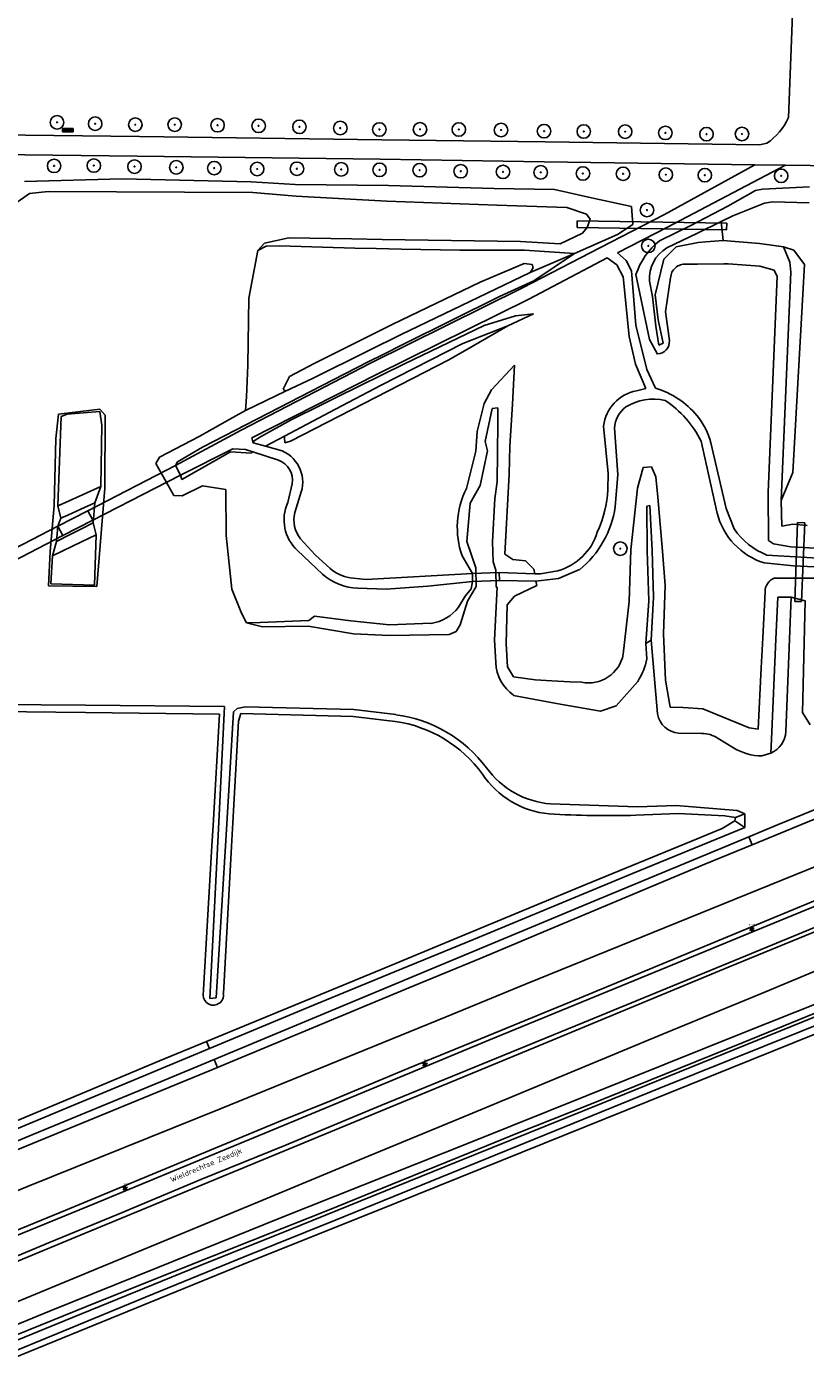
# Model space of a CAD drawing. Header units: metres. Extents: x 102000 to 105000, y 414600 to 420766.
# Tile 269 of 298: x 104743 to 104887, y 420044 to 420294. Entities that reach past the tile are written whole.
import ezdxf
from ezdxf.enums import TextEntityAlignment as Align

# ---------------------------------------------------------------- set-up
doc = ezdxf.new("R2010")
doc.units = ezdxf.units.M
doc.layers.get('0').update_dxf_attribs({"color": 8})
doc.styles.add('MtXpl_NLCS-ISO', font='NLCS-ISO.ttf')
doc.styles.add('NLCS-ISO', font='NLCS-ISO.ttf')

msp = doc.modelspace()

# ---------------------------------------------------------------- hatches: boundary and pattern name
at = {"ltscale": 0.1}
h = msp.add_hatch(color=256, dxfattribs=at)
edge = h.paths.add_edge_path()
edge.add_arc((104748.71, 420276.03), 0.075, 0, 360)
msp.add_hatch(color=256).paths.add_polyline_path([(104749.73, 420274.88), (104749.73, 420274.83), (104751.7, 420274.83), (104751.7, 420274.88)])
h = msp.add_hatch(color=256, dxfattribs=at)
edge = h.paths.add_edge_path()
edge.add_arc((104755.76, 420275.78), 0.075, 0, 360)
h = msp.add_hatch(color=256, dxfattribs=at)
edge = h.paths.add_edge_path()
edge.add_arc((104763.2, 420275.6), 0.075, 0, 360)
h = msp.add_hatch(color=256, dxfattribs=at)
edge = h.paths.add_edge_path()
edge.add_arc((104770.5, 420275.61), 0.075, 0, 360)
h = msp.add_hatch(color=256, dxfattribs=at)
edge = h.paths.add_edge_path()
edge.add_arc((104778.43, 420275.5), 0.075, 0, 360)
h = msp.add_hatch(color=256, dxfattribs=at)
edge = h.paths.add_edge_path()
edge.add_arc((104786.03, 420275.39), 0.075, 0, 360)
h = msp.add_hatch(color=256, dxfattribs=at)
edge = h.paths.add_edge_path()
edge.add_arc((104793.59, 420275.2), 0.075, 0, 360)
h = msp.add_hatch(color=256, dxfattribs=at)
edge = h.paths.add_edge_path()
edge.add_arc((104801.15, 420274.98), 0.075, 0, 360)
h = msp.add_hatch(color=256, dxfattribs=at)
edge = h.paths.add_edge_path()
edge.add_arc((104808.4, 420274.72), 0.075, 0, 360)
h = msp.add_hatch(color=256, dxfattribs=at)
edge = h.paths.add_edge_path()
edge.add_arc((104815.92, 420274.74), 0.075, 0, 360)
h = msp.add_hatch(color=256, dxfattribs=at)
edge = h.paths.add_edge_path()
edge.add_arc((104823.1, 420274.72), 0.075, 0, 360)
h = msp.add_hatch(color=256, dxfattribs=at)
edge = h.paths.add_edge_path()
edge.add_arc((104830.93, 420274.61), 0.075, 0, 360)
h = msp.add_hatch(color=256, dxfattribs=at)
edge = h.paths.add_edge_path()
edge.add_arc((104838.89, 420274.41), 0.075, 0, 360)
h = msp.add_hatch(color=256, dxfattribs=at)
edge = h.paths.add_edge_path()
edge.add_arc((104846.24, 420274.34), 0.075, 0, 360)
h = msp.add_hatch(color=256, dxfattribs=at)
edge = h.paths.add_edge_path()
edge.add_arc((104853.9, 420274.31), 0.075, 0, 360)
h = msp.add_hatch(color=256, dxfattribs=at)
edge = h.paths.add_edge_path()
edge.add_arc((104861.36, 420274.08), 0.075, 0, 360)
h = msp.add_hatch(color=256, dxfattribs=at)
edge = h.paths.add_edge_path()
edge.add_arc((104868.96, 420273.84), 0.075, 0, 360)
h = msp.add_hatch(color=256, dxfattribs=at)
edge = h.paths.add_edge_path()
edge.add_arc((104875.54, 420273.88), 0.075, 0, 360)
h = msp.add_hatch(color=256, dxfattribs=at)
edge = h.paths.add_edge_path()
edge.add_arc((104748.16, 420267.97), 0.075, 0, 360)
h = msp.add_hatch(color=256, dxfattribs=at)
edge = h.paths.add_edge_path()
edge.add_arc((104755.52, 420268.03), 0.075, 0, 360)
h = msp.add_hatch(color=256, dxfattribs=at)
edge = h.paths.add_edge_path()
edge.add_arc((104763.04, 420267.84), 0.075, 0, 360)
h = msp.add_hatch(color=256, dxfattribs=at)
edge = h.paths.add_edge_path()
edge.add_arc((104770.78, 420267.7), 0.075, 0, 360)
h = msp.add_hatch(color=256, dxfattribs=at)
edge = h.paths.add_edge_path()
edge.add_arc((104777.82, 420267.56), 0.075, 0, 360)
h = msp.add_hatch(color=256, dxfattribs=at)
edge = h.paths.add_edge_path()
edge.add_arc((104785.77, 420267.4), 0.075, 0, 360)
h = msp.add_hatch(color=256, dxfattribs=at)
edge = h.paths.add_edge_path()
edge.add_arc((104793.13, 420267.44), 0.075, 0, 360)
h = msp.add_hatch(color=256, dxfattribs=at)
edge = h.paths.add_edge_path()
edge.add_arc((104801.33, 420267.32), 0.075, 0, 360)
h = msp.add_hatch(color=256, dxfattribs=at)
edge = h.paths.add_edge_path()
edge.add_arc((104808.43, 420267.24), 0.075, 0, 360)
h = msp.add_hatch(color=256, dxfattribs=at)
edge = h.paths.add_edge_path()
edge.add_arc((104815.86, 420267.18), 0.075, 0, 360)
h = msp.add_hatch(color=256, dxfattribs=at)
edge = h.paths.add_edge_path()
edge.add_arc((104823.46, 420266.98), 0.075, 0, 360)
h = msp.add_hatch(color=256, dxfattribs=at)
edge = h.paths.add_edge_path()
edge.add_arc((104831.29, 420266.86), 0.075, 0, 360)
h = msp.add_hatch(color=256, dxfattribs=at)
edge = h.paths.add_edge_path()
edge.add_arc((104838.27, 420266.77), 0.075, 0, 360)
h = msp.add_hatch(color=256, dxfattribs=at)
edge = h.paths.add_edge_path()
edge.add_arc((104846.09, 420266.57), 0.075, 0, 360)
h = msp.add_hatch(color=256, dxfattribs=at)
edge = h.paths.add_edge_path()
edge.add_arc((104853.52, 420266.51), 0.075, 0, 360)
h = msp.add_hatch(color=256, dxfattribs=at)
edge = h.paths.add_edge_path()
edge.add_arc((104861.43, 420266.34), 0.075, 0, 360)
h = msp.add_hatch(color=256, dxfattribs=at)
edge = h.paths.add_edge_path()
edge.add_arc((104868.65, 420266.26), 0.075, 0, 360)
h = msp.add_hatch(color=256, dxfattribs=at)
edge = h.paths.add_edge_path()
edge.add_arc((104882.8, 420266.13), 0.075, 0, 360)
h = msp.add_hatch(color=256, dxfattribs=at)
edge = h.paths.add_edge_path()
edge.add_arc((104857.95, 420259.79), 0.075, 0, 360)
h = msp.add_hatch(color=256, dxfattribs=at)
edge = h.paths.add_edge_path()
edge.add_arc((104858.2, 420253.15), 0.075, 0, 360)
h = msp.add_hatch(color=256, dxfattribs=at)
edge = h.paths.add_edge_path()
edge.add_arc((104853.01, 420197.08), 0.075, 0, 360)

# ---------------------------------------------------------------- linework, layer by layer
for p, q in [((104885.05, 420300.2), (104884.15, 420276.91)), ((104749.73, 420274.83), (104749.73, 420274.88)), ((104749.73, 420274.88), (104751.7, 420274.88)), ((104751.7, 420274.83), (104749.73, 420274.83)), ((104750.03, 420274.83), (104750.03, 420274.75)), ((104750.07, 420274.83), (104750.07, 420274.75)), ((104751.35, 420274.83), (104751.35, 420274.75)), ((104751.4, 420274.83), (104751.4, 420274.75)), ((104751.7, 420274.88), (104751.7, 420274.83)), ((104763.95, 420273.42), (104724.62, 420273.91)), ((104749.73, 420274.55), (104749.73, 420274.75)), ((104749.73, 420274.75), (104751.7, 420274.75)), ((104751.7, 420274.55), (104749.73, 420274.55)), ((104749.73, 420274.47), (104749.73, 420274.27)), ((104751.7, 420274.47), (104749.73, 420274.47)), ((104749.73, 420274.27), (104751.7, 420274.27)), ((104750.03, 420274.47), (104750.03, 420274.55)), ((104750.07, 420274.47), (104750.07, 420274.55)), ((104751.35, 420274.47), (104751.35, 420274.55)), ((104751.4, 420274.47), (104751.4, 420274.55)), ((104751.7, 420274.75), (104751.7, 420274.55)), ((104751.7, 420274.27), (104751.7, 420274.47)), ((104808.85, 420272.82), (104763.95, 420273.42)), ((104839.07, 420272.45), (104808.85, 420272.82)), ((104878.86, 420271.9), (104839.07, 420272.45)), ((104737.05, 420270.09), (104763.52, 420269.8)), ((104763.52, 420269.8), (104808.51, 420269.24)), ((104880.16, 420272.17), (104878.86, 420271.9)), ((104808.51, 420269.24), (104838.9, 420268.74)), ((104838.9, 420268.74), (104877.92, 420268.15)), ((104877.92, 420268.15), (104861.16, 420258.95)), ((104861.75, 420256.64), (104883.58, 420268.13)), ((104877.92, 420268.15), (104883.58, 420268.13)), ((104883.58, 420268.13), (104929.16, 420267.54)), ((104742.69, 420265.09), (104760.77, 420265.6)), ((104760.77, 420265.6), (104784.65, 420265.04)), ((104784.65, 420265.04), (104792.8, 420264.55)), ((104743.61, 420262.88), (104738.63, 420259.35)), ((104747.06, 420263.21), (104743.61, 420262.88)), ((104784.98, 420263.04), (104747.06, 420263.21)), ((104793, 420262.37), (104784.98, 420263.04)), ((104792.8, 420264.55), (104810.07, 420264.32)), ((104809.75, 420261.42), (104793, 420262.37)), ((104810.07, 420264.32), (104829.65, 420263.77)), ((104829.65, 420263.77), (104840.85, 420263.57)), ((104840.85, 420263.57), (104847.7, 420262.03)), ((104872.89, 420260.5), (104878.02, 420263.44)), ((104878.02, 420263.44), (104879.34, 420263.69)), ((104879.34, 420263.69), (104888.05, 420264.12)), ((104830.12, 420260.72), (104809.75, 420261.42)), ((104843.12, 420260.24), (104830.12, 420260.72)), ((104846.75, 420259.05), (104843.12, 420260.24)), ((104847.7, 420262.03), (104855.06, 420260.48)), ((104855.06, 420260.48), (104855.35, 420257.14)), ((104866.08, 420256.92), (104872.89, 420260.5)), ((104879.73, 420261.08), (104873.83, 420258.7)), ((104881.22, 420261.34), (104879.73, 420261.08)), ((104888, 420261.15), (104881.22, 420261.34)), ((104845.04, 420257.79), (104845.02, 420256.54)), ((104872.72, 420257.36), (104845.04, 420257.79)), ((104847.45, 420258.08), (104846.75, 420259.05)), ((104846.89, 420256.55), (104847.45, 420258.08)), ((104861.16, 420258.95), (104849.24, 420252.8)), ((104867.32, 420255.48), (104871.68, 420257.68)), ((104873.83, 420258.7), (104871.68, 420257.68)), ((104871.68, 420257.68), (104872.06, 420254.15)), ((104872.7, 420256.11), (104872.72, 420257.36)), ((104841.89, 420253.51), (104846, 420255.52)), ((104852.47, 420255.25), (104844.53, 420251.74)), ((104845.02, 420256.54), (104872.7, 420256.11)), ((104846, 420255.52), (104846.89, 420256.55)), ((104855.35, 420257.14), (104852.47, 420255.25)), ((104852.5, 420251.84), (104861.75, 420256.64)), ((104860.27, 420254.09), (104866.08, 420256.92)), ((104861.62, 420252.77), (104867.32, 420255.48)), ((104785.91, 420252.27), (104787.1, 420253.63)), ((104787.44, 420253.1), (104785.91, 420252.27)), ((104787.1, 420253.63), (104791.61, 420254.62)), ((104789.92, 420253.19), (104787.44, 420253.1)), ((104803.86, 420252.74), (104789.92, 420253.19)), ((104791.61, 420254.62), (104803.31, 420254.46)), ((104803.31, 420254.46), (104808.93, 420254.36)), ((104807.82, 420252.66), (104803.86, 420252.74)), ((104812.51, 420252.56), (104807.82, 420252.66)), ((104808.93, 420254.36), (104834.52, 420253.94)), ((104823.31, 420252.34), (104812.51, 420252.56)), ((104835.27, 420252.34), (104823.31, 420252.34)), ((104834.52, 420253.94), (104841.89, 420253.51)), ((104849.24, 420252.8), (104834.91, 420245.36)), ((104844.53, 420251.74), (104835.27, 420252.34)), ((104863.37, 420253.01), (104861.08, 420250.7)), ((104867.43, 420253.79), (104863.37, 420253.01)), ((104868.82, 420253.9), (104867.43, 420253.79)), ((104872.06, 420254.15), (104868.82, 420253.9)), ((104872.06, 420254.15), (104878.76, 420253.57)), ((104878.76, 420253.57), (104883.22, 420252.97)), ((104883.22, 420252.97), (104885.13, 420252.38)), ((104884.43, 420250.11), (104883.22, 420252.97)), ((104885.13, 420252.38), (104887.1, 420249.7)), ((104784.25, 420243.47), (104785.91, 420252.27)), ((104835.18, 420249.9), (104827.03, 420246.44)), ((104836.66, 420249.72), (104835.18, 420249.9)), ((104836.04, 420243.29), (104850.59, 420250.97)), ((104836.29, 420248.24), (104844.53, 420251.74)), ((104844.53, 420251.74), (104837, 420246.7)), ((104850.59, 420250.97), (104852.34, 420249.65)), ((104854.11, 420250.47), (104852.5, 420251.84)), ((104855.07, 420248.56), (104854.11, 420250.47)), ((104861.08, 420250.7), (104859.49, 420244.09)), ((104872.16, 420249.85), (104867.32, 420249.79)), ((104872.95, 420249.86), (104872.16, 420249.85)), ((104878.86, 420249.42), (104872.95, 420249.86)), ((104884.56, 420248.28), (104884.43, 420250.11)), ((104812.4, 420236.72), (104836.29, 420248.24)), ((104836.29, 420248.24), (104836.89, 420249.06)), ((104836.89, 420249.06), (104836.66, 420249.72)), ((104852.34, 420249.65), (104853.53, 420247.42)), ((104853.53, 420247.42), (104854.62, 420236.37)), ((104855.86, 420238.45), (104855.07, 420248.56)), ((104858.44, 420235.79), (104855.89, 420247.84)), ((104867.32, 420249.79), (104865.19, 420249.77)), ((104881.52, 420248.65), (104878.86, 420249.42)), ((104880.41, 420207.56), (104882.08, 420247.51)), ((104882.08, 420247.51), (104881.52, 420248.65)), ((104882.8, 420206.02), (104884.56, 420248.28)), ((104887.1, 420249.7), (104884.96, 420211.17)), ((104834.91, 420245.36), (104806.75, 420231.44)), ((104827.03, 420246.44), (104810.79, 420238.59)), ((104837, 420246.7), (104830.64, 420243.8)), ((104858.94, 420243.75), (104858.4, 420246.6)), ((104862.32, 420247.23), (104861.35, 420240.92)), ((104784.02, 420231.08), (104784.25, 420243.47)), ((104807.85, 420229.33), (104836.04, 420243.29)), ((104830.64, 420243.8), (104812.84, 420234.97)), ((104859.56, 420238.31), (104858.94, 420243.75)), ((104859.49, 420244.09), (104860, 420239.44)), ((104827.82, 420238.41), (104833.61, 420240.21)), ((104836.91, 420240.55), (104832.19, 420238.34)), ((104833.61, 420240.21), (104836.91, 420240.55)), ((104861.35, 420240.92), (104862.1, 420235.61)), ((104810.79, 420238.59), (104796.3, 420231.35)), ((104813.06, 420231.3), (104827.82, 420238.41)), ((104832.19, 420238.34), (104823.85, 420235.05)), ((104825.91, 420234.73), (104832.19, 420238.34)), ((104857.94, 420230.26), (104855.86, 420238.45)), ((104860.12, 420234.79), (104859.56, 420238.31)), ((104860, 420239.44), (104860.92, 420235.14)), ((104806.32, 420233.71), (104812.4, 420236.72)), ((104823.85, 420235.05), (104808.72, 420227.33)), ((104812.84, 420234.97), (104809.09, 420233.06)), ((104854.62, 420236.37), (104855.85, 420231.22)), ((104859.91, 420233.13), (104858.44, 420235.79)), ((104860.92, 420235.14), (104860.12, 420234.79)), ((104796.02, 420228.6), (104806.32, 420233.71)), ((104809.09, 420233.06), (104806.34, 420231.66)), ((104821.23, 420232.08), (104825.91, 420234.73)), ((104806.75, 420231.44), (104782.82, 420219.03)), ((104783.79, 420225.22), (104784.02, 420231.08)), ((104796.3, 420231.35), (104791.72, 420228.98)), ((104791.93, 420216.98), (104821.23, 420232.08)), ((104806.34, 420231.66), (104797.83, 420227.32)), ((104800.53, 420225.12), (104813.06, 420231.3)), ((104833.44, 420231.04), (104829.16, 420226.51)), ((104833.03, 420223.83), (104833.44, 420231.04)), ((104855.85, 420231.22), (104857.71, 420226.76)), ((104859.51, 420226.81), (104857.94, 420230.26)), ((104784.75, 420217.59), (104807.85, 420229.33)), ((104791.72, 420228.98), (104790.58, 420226.6)), ((104791.03, 420226.27), (104796.02, 420228.6)), ((104797.83, 420227.32), (104775.66, 420215.89)), ((104783.61, 420222.67), (104791.03, 420226.27)), ((104783.61, 420222.67), (104783.79, 420225.22)), ((104790.58, 420226.6), (104791.03, 420226.27)), ((104797.91, 420223.83), (104800.53, 420225.12)), ((104808.72, 420227.33), (104800.29, 420222.9)), ((104829.16, 420226.51), (104827.82, 420223.98)), ((104857.71, 420226.76), (104856, 420226.31)), ((104756.64, 420222.9), (104749, 420221.97)), ((104756.61, 420222.45), (104750.61, 420221.99)), ((104756.99, 420219.97), (104756.61, 420222.45)), ((104757.62, 420221.8), (104756.64, 420222.9)), ((104781.26, 420221.39), (104783.61, 420222.67)), ((104800.29, 420222.9), (104790.85, 420217.94)), ((104792.03, 420220.93), (104797.91, 420223.83)), ((104827.82, 420223.98), (104826.53, 420218.76)), ((104829.3, 420223.05), (104827.96, 420216.92)), ((104830.31, 420223.17), (104829.3, 420223.05)), ((104830.3, 420220.27), (104830.31, 420223.17)), ((104832.53, 420216.04), (104833.03, 420223.83)), ((104749, 420221.97), (104748.48, 420217.47)), ((104749.49, 420221.57), (104748.87, 420205.02)), ((104750.61, 420221.99), (104749.49, 420221.57)), ((104756.84, 420208.59), (104756.99, 420219.97)), ((104757.55, 420208.3), (104757.62, 420221.8)), ((104775.03, 420217.85), (104781.26, 420221.39)), ((104786.35, 420217.81), (104792.03, 420220.93)), ((104830.21, 420209.46), (104830.3, 420220.27)), ((104748.48, 420217.47), (104748.15, 420205.05)), ((104767.7, 420214), (104775.03, 420217.85)), ((104782.82, 420219.03), (104770.64, 420212.49)), ((104784.99, 420216.84), (104784.75, 420217.59)), ((104785.18, 420217.03), (104786.35, 420217.81)), ((104790.85, 420217.94), (104787.3, 420216.05)), ((104826.53, 420218.76), (104826.26, 420215.15)), ((104849.91, 420219.79), (104850.74, 420210.97)), ((104852.55, 420210.81), (104851.96, 420219.4)), ((104775.66, 420215.89), (104771.01, 420213.17)), ((104771.54, 420210.71), (104781.23, 420215.54)), ((104780.81, 420215.04), (104771.83, 420209.89)), ((104784.7, 420214.77), (104780.81, 420215.04)), ((104781.23, 420215.54), (104783.61, 420215.47)), ((104783.61, 420215.47), (104784.99, 420215.02)), ((104784.99, 420215.02), (104784.7, 420214.77)), ((104784.99, 420216.84), (104785.18, 420217.03)), ((104785.03, 420216.7), (104784.99, 420216.84)), ((104784.99, 420215.02), (104789.7, 420213.47)), ((104787.3, 420216.05), (104785.03, 420216.7)), ((104790.38, 420215.18), (104787.3, 420216.05)), ((104790.88, 420216.69), (104791.93, 420216.98)), ((104826.26, 420215.15), (104824.52, 420208.22)), ((104828.43, 420215.2), (104827.05, 420208.76)), ((104827.96, 420216.92), (104828.43, 420215.2)), ((104832.45, 420210.9), (104832.53, 420216.04)), ((104872.59, 420204.49), (104869.79, 420216.68)), ((104770.64, 420212.49), (104754.43, 420204.1)), ((104770.64, 420212.49), (104754.43, 420204.1)), ((104767.01, 420212.86), (104767.7, 420214)), ((104770.33, 420206.93), (104767.01, 420212.86)), ((104771.01, 420213.17), (104770.64, 420212.49)), ((104770.64, 420212.49), (104771.54, 420210.71)), ((104771.54, 420210.71), (104770.64, 420212.49)), ((104771.54, 420210.71), (104770.64, 420212.49)), ((104755.34, 420202.36), (104771.54, 420210.71)), ((104755.34, 420202.36), (104771.54, 420210.71)), ((104771.83, 420209.89), (104771.54, 420210.71)), ((104831.65, 420196.06), (104832.45, 420210.9)), ((104850.74, 420210.97), (104850.72, 420208.02)), ((104852.07, 420204.8), (104852.55, 420210.81)), ((104856.2, 420208.27), (104857.22, 420212.13)), ((104857.22, 420212.13), (104858.76, 420212.21)), ((104858.76, 420212.21), (104859.58, 420210.39)), ((104859.58, 420210.39), (104859.97, 420206.61)), ((104884.96, 420211.17), (104882.8, 420206.02)), ((104750.28, 420205.65), (104756.84, 420208.59)), ((104755.69, 420205.56), (104756.84, 420208.59)), ((104756.08, 420190.05), (104757.55, 420208.3)), ((104775.65, 420208.69), (104771.85, 420206.85)), ((104779.95, 420208.03), (104775.65, 420208.69)), ((104780, 420199.49), (104779.95, 420208.03)), ((104792.22, 420209.11), (104791.44, 420205.6)), ((104827.05, 420208.76), (104825.18, 420205.51)), ((104829.76, 420206.34), (104830.21, 420209.46)), ((104854.96, 420196.87), (104856.2, 420208.27)), ((104880.43, 420198.56), (104880.41, 420207.56)), ((104748.15, 420205.05), (104747.42, 420196.58)), ((104748.87, 420205.02), (104750.28, 420205.65)), ((104748.87, 420205.02), (104749.41, 420202.71)), ((104753.08, 420204.38), (104755.69, 420205.56)), ((104755.37, 420201.84), (104755.69, 420205.56)), ((104771.85, 420206.85), (104770.33, 420206.93)), ((104792.73, 420203.76), (104793.72, 420206.98)), ((104825.18, 420205.51), (104824.61, 420198.39)), ((104829.35, 420198.32), (104829.76, 420206.34)), ((104857.91, 420204.92), (104858.48, 420205.08)), ((104858.48, 420205.08), (104858.88, 420196.71)), ((104859.97, 420206.61), (104860.82, 420196.6)), ((104882.8, 420206.02), (104882.94, 420201.27)), ((104754.43, 420204.1), (104748.86, 420201.26)), ((104749.41, 420202.71), (104748.86, 420201.26)), ((104749.41, 420202.71), (104750.69, 420203.29)), ((104750.69, 420203.29), (104753.08, 420204.38)), ((104754.43, 420204.1), (104755.34, 420202.36)), ((104754.43, 420204.1), (104755.34, 420202.36)), ((104755.34, 420202.36), (104754.43, 420204.1)), ((104857.98, 420196.7), (104857.91, 420204.92)), ((104874.08, 420200.73), (104872.59, 420204.49)), ((104748.86, 420201.26), (104707.74, 420179.97)), ((104748.86, 420201.26), (104707.74, 420179.97)), ((104748.86, 420201.26), (104748.61, 420198.42)), ((104749.79, 420199.49), (104748.86, 420201.26)), ((104749.79, 420199.49), (104748.86, 420201.26)), ((104748.86, 420201.26), (104749.79, 420199.49)), ((104749.79, 420199.49), (104755.34, 420202.36)), ((104751.12, 420199.69), (104753.09, 420200.68)), ((104753.09, 420200.68), (104755.37, 420201.84)), ((104755.92, 420199.65), (104755.37, 420201.84)), ((104882.94, 420201.27), (104884.95, 420201.62)), ((104884.95, 420201.62), (104887.61, 420201.35)), ((104885.8, 420201.93), (104885.34, 420187.32)), ((104887.2, 420201.87), (104885.8, 420201.93)), ((104886.55, 420187.29), (104887.2, 420201.87)), ((104707.62, 420177.69), (104749.79, 420199.49)), ((104707.62, 420177.69), (104749.79, 420199.49)), ((104748.61, 420198.42), (104747.88, 420195.72)), ((104747.88, 420195.72), (104753.38, 420198.41)), ((104748.61, 420198.42), (104751.12, 420199.69)), ((104753.38, 420198.41), (104755.92, 420199.65)), ((104755.66, 420190.33), (104755.92, 420199.65)), ((104781.09, 420189.59), (104780, 420199.49)), ((104796.49, 420195.95), (104793.76, 420198.89)), ((104824.61, 420198.39), (104826.28, 420193.52)), ((104829.44, 420194.64), (104829.35, 420198.32)), ((104881.36, 420198), (104880.43, 420198.56)), ((104884.59, 420197.44), (104881.36, 420198)), ((104747.42, 420196.58), (104747.14, 420190.21)), ((104747.88, 420195.72), (104747.58, 420190.59)), ((104793.22, 420196.75), (104797.84, 420192.38)), ((104799.27, 420193.41), (104796.49, 420195.95)), ((104823.71, 420195.72), (104825.62, 420192.49)), ((104833.1, 420195.06), (104831.65, 420196.06)), ((104835.48, 420194.84), (104833.1, 420195.06)), ((104854.67, 420187.29), (104854.96, 420196.87)), ((104858.28, 420187.42), (104857.98, 420196.7)), ((104858.88, 420196.71), (104859.17, 420188.12)), ((104860.82, 420196.6), (104861.32, 420190.24)), ((104898.22, 420194.8), (104880.15, 420195.89)), ((104890.14, 420197.12), (104884.59, 420197.44)), ((104825.62, 420192.49), (104805.96, 420191.34)), ((104830.55, 420192.66), (104825.62, 420192.49)), ((104830.55, 420192.66), (104825.62, 420192.49)), ((104825.65, 420191.01), (104825.62, 420192.49)), ((104825.62, 420192.49), (104825.65, 420191.01)), ((104825.62, 420192.49), (104825.65, 420191.01)), ((104826.28, 420193.52), (104826.34, 420190.06)), ((104829.93, 420193.1), (104829.44, 420194.64)), ((104830.01, 420189.97), (104829.93, 420193.1)), ((104830.61, 420191.18), (104830.55, 420192.66)), ((104830.61, 420191.18), (104830.55, 420192.66)), ((104837.17, 420192.44), (104830.55, 420192.66)), ((104830.55, 420192.66), (104830.61, 420191.18)), ((104837.02, 420193.3), (104835.48, 420194.84)), ((104837.17, 420192.44), (104837.02, 420193.3)), ((104841.41, 420192.99), (104838.26, 420192.4)), ((104841.55, 420191.56), (104845.48, 420193.21)), ((104879.67, 420194.44), (104885.05, 420193.88)), ((104885.05, 420193.88), (104897.06, 420193.29)), ((104747.14, 420190.21), (104756.08, 420190.05)), ((104747.58, 420190.59), (104755.66, 420190.33)), ((104805.96, 420191.34), (104802.96, 420191.69)), ((104809.67, 420189.59), (104817.39, 420190.15)), ((104817.39, 420190.15), (104825.65, 420191.01)), ((104826.34, 420190.06), (104824.73, 420187.34)), ((104825.65, 420191.01), (104825.37, 420189.64)), ((104825.65, 420191.01), (104830.61, 420191.18)), ((104825.65, 420191.01), (104830.61, 420191.18)), ((104830.61, 420191.18), (104837.39, 420191.08)), ((104837.54, 420190.23), (104833.4, 420188.26)), ((104838.26, 420192.4), (104837.17, 420192.44)), ((104837.39, 420191.08), (104841.55, 420191.56)), ((104837.39, 420191.08), (104837.54, 420190.23)), ((104861.32, 420190.24), (104861, 420181.28)), ((104881.48, 420191.61), (104888.87, 420191.61)), ((104782.85, 420185.11), (104781.09, 420189.59)), ((104804.4, 420189.76), (104809.67, 420189.59)), ((104824.29, 420188.28), (104823.04, 420186.21)), ((104825.37, 420189.64), (104824.29, 420188.28)), ((104829.69, 420180.2), (104830.23, 420189.96)), ((104830.23, 420189.96), (104830.01, 420189.97)), ((104833.4, 420188.26), (104832.07, 420186.68)), ((104859.17, 420188.12), (104858.75, 420180.1)), ((104879.38, 420180.54), (104879.81, 420189.05)), ((104881.81, 420180.33), (104882.15, 420188.11)), ((104882.15, 420188.11), (104884.64, 420188.1)), ((104884.64, 420188.1), (104883.67, 420163.2)), ((104887.21, 420187.44), (104884.64, 420188.1)), ((104783.8, 420183.34), (104782.85, 420185.11)), ((104824.73, 420187.34), (104823.37, 420182.96)), ((104832.07, 420186.68), (104831.86, 420179.45)), ((104853.56, 420177.51), (104854.67, 420187.29)), ((104857.71, 420179.54), (104858.28, 420187.42)), ((104885.34, 420187.32), (104886.55, 420187.29)), ((104886.76, 420166.74), (104887.21, 420187.44)), ((104786.29, 420183.43), (104783.8, 420183.34)), ((104786.78, 420182.59), (104783.8, 420183.34)), ((104795.33, 420183.79), (104786.29, 420183.43)), ((104795.22, 420182.72), (104786.78, 420182.59)), ((104803.6, 420181.3), (104795.22, 420182.72)), ((104796.35, 420184.6), (104795.33, 420183.79)), ((104803.11, 420183.71), (104796.35, 420184.6)), ((104810.25, 420182.95), (104803.11, 420183.71)), ((104817.97, 420183.25), (104810.25, 420182.95)), ((104823.37, 420182.96), (104822.59, 420181.71)), ((104810.24, 420180.98), (104803.6, 420181.3)), ((104821.33, 420181.2), (104810.24, 420180.98)), ((104822.59, 420181.71), (104821.33, 420181.2)), ((104829.93, 420175.97), (104829.69, 420180.2)), ((104858.75, 420180.1), (104857.71, 420179.54)), ((104859.9, 420166.46), (104858.75, 420180.1)), ((104861, 420181.28), (104861.39, 420172.74)), ((104879.09, 420175.03), (104879.38, 420180.54)), ((104880.99, 420161.81), (104881.81, 420180.33)), ((104831.86, 420179.45), (104832.12, 420175.17)), ((104857.71, 420179.54), (104857.92, 420176.7)), ((104832.12, 420175.17), (104833.22, 420173.32)), ((104878.51, 420163.66), (104879.09, 420175.03)), ((104833.22, 420173.32), (104837.22, 420172.78)), ((104837.22, 420172.78), (104840.32, 420172.62)), ((104840.32, 420172.62), (104843.66, 420172.44)), ((104861.39, 420172.74), (104862.27, 420167.72)), ((104843.66, 420172.44), (104845.84, 420172.33)), ((104856.23, 420172.48), (104852.24, 420167.99)), ((104718.43, 420168.36), (104753.98, 420168.06)), ((104753.98, 420168.06), (104779.74, 420167.82)), ((104779.74, 420167.82), (104778.59, 420145.21)), ((104782.07, 420167.47), (104783.61, 420167.8)), ((104783.61, 420167.8), (104803.67, 420167.3)), ((104839.55, 420168.68), (104833.24, 420169.91)), ((104841.89, 420168.27), (104839.55, 420168.68)), ((104849.32, 420166.99), (104841.89, 420168.27)), ((104852.24, 420167.99), (104849.32, 420166.99)), ((104862.27, 420167.72), (104864.63, 420167.66)), ((104864.63, 420167.66), (104868.31, 420167.42)), ((104753.96, 420166.7), (104719.76, 420167.09)), ((104778.81, 420166.45), (104753.96, 420166.7)), ((104777.62, 420145.83), (104778.81, 420166.45)), ((104779.96, 420143.03), (104781.4, 420166.84)), ((104782.28, 420165.12), (104781.18, 420145.25)), ((104781.4, 420166.84), (104782.07, 420167.47)), ((104782.76, 420166.57), (104782.28, 420165.12)), ((104803.51, 420166.02), (104782.76, 420166.57)), ((104811.3, 420165.08), (104803.51, 420166.02)), ((104803.67, 420167.3), (104811.42, 420166.33)), ((104868.31, 420167.42), (104876.84, 420163.89)), ((104888.15, 420164.46), (104886.76, 420166.74)), ((104868.06, 420162.86), (104863.8, 420162.91)), ((104876.84, 420163.89), (104878.51, 420163.66)), ((104873.94, 420160.17), (104871.1, 420161.93)), ((104877.41, 420142.22), (104925.6, 420162.14)), ((104880.89, 420159.19), (104880.99, 420161.81)), ((104880.89, 420159.19), (104879.22, 420158.68)), ((104882.12, 420145.95), (104893.45, 420150.55)), ((104840.07, 420149.8), (104856.18, 420149.24)), ((104863.7, 420148.02), (104855.87, 420147.7)), ((104856.18, 420149.24), (104863.33, 420149.5)), ((104863.33, 420149.5), (104874.64, 420148.59)), ((104872.35, 420147.58), (104863.7, 420148.02)), ((104876.07, 420147.95), (104874.31, 420147.31)), ((104874.64, 420148.59), (104876.07, 420147.95)), ((104876.05, 420145.45), (104876.07, 420147.95)), ((104778.59, 420145.21), (104776.99, 420113.74)), ((104777.39, 420142.01), (104777.62, 420145.83)), ((104781.18, 420145.25), (104781, 420141.91)), ((104876.05, 420145.45), (104855.29, 420136.91)), ((104871.89, 420145.23), (104866.19, 420142.87)), ((104874.21, 420146.65), (104871.89, 420145.23)), ((104874.31, 420147.31), (104872.35, 420147.58)), ((104874.31, 420147.31), (104874.21, 420146.65)), ((104874.21, 420146.65), (104876.05, 420145.45)), ((104876.78, 420143.71), (104882.12, 420145.95)), ((104778.2, 420113.87), (104779.96, 420143.03)), ((104866.19, 420142.87), (104846.63, 420134.85)), ((104872.36, 420141.85), (104876.78, 420143.71)), ((104877.41, 420142.22), (104876.78, 420143.71)), ((104775.79, 420114.37), (104777.39, 420142.01)), ((104781, 420141.91), (104779.5, 420114.68)), ((104848.1, 420131.81), (104872.36, 420141.85)), ((104868.69, 420138.62), (104877.41, 420142.22)), ((104840.67, 420126.94), (104868.69, 420138.62)), ((104880.65, 420134.77), (104892.04, 420139.37)), ((104855.29, 420136.91), (104825.8, 420124.7)), ((104846.63, 420134.85), (104827.76, 420127.05)), ((104835.44, 420116.39), (104880.65, 420134.77)), ((104777.8, 420102.46), (104848.1, 420131.81)), ((104843.67, 420113.11), (104890.14, 420132.35)), ((104890.14, 420132.35), (104843.67, 420113.11)), ((104875.18, 420121.24), (104896.87, 420130.21)), ((104889.83, 420131.18), (104876.73, 420125.82)), ((104827.76, 420127.05), (104808.71, 420119.13)), ((104827.07, 420121.18), (104840.67, 420126.94)), ((104876.73, 420125.82), (104860.57, 420119.13)), ((104873.15, 420119.61), (104889.88, 420126.48)), ((104889.88, 420126.48), (104873.15, 420119.61)), ((104877.13, 420126.69), (104877.59, 420126.69)), ((104877.13, 420126.49), (104877.59, 420126.49)), ((104825.8, 420124.7), (104811.18, 420118.72)), ((104813.87, 420115.72), (104827.07, 420121.18)), ((104846.04, 420109.25), (104875.18, 420121.24)), ((104808.71, 420119.13), (104776.41, 420105.81)), ((104811.18, 420118.72), (104795.47, 420112.22)), ((104860.57, 420119.13), (104828.68, 420106.03)), ((104838.78, 420105.34), (104873.15, 420119.61)), ((104873.15, 420119.61), (104838.78, 420105.34)), ((104890.39, 420119.38), (104879.18, 420114.69)), ((104780.03, 420101.64), (104813.87, 420115.72)), ((104820.79, 420110.38), (104835.44, 420116.39)), ((104776.99, 420113.74), (104778.2, 420113.87)), ((104828.46, 420106.86), (104843.67, 420113.11)), ((104843.67, 420113.11), (104828.46, 420106.86)), ((104849.53, 420094.3), (104898.95, 420114.39)), ((104899.72, 420113.05), (104860.14, 420097.07)), ((104879.18, 420114.69), (104860.69, 420107.11)), ((104890.18, 420113.15), (104875.44, 420107.29)), ((104795.47, 420112.22), (104776.94, 420104.49)), ((104779.11, 420093.41), (104820.79, 420110.38)), ((104807.74, 420074.39), (104899.19, 420111.29)), ((104888.93, 420110.99), (104875.73, 420105.63)), ((104808.65, 420093.93), (104846.04, 420109.25)), ((104752.1, 420069.55), (104838.78, 420105.34)), ((104838.78, 420105.34), (104752.1, 420069.55)), ((104776.41, 420105.81), (104767.67, 420102.21)), ((104776.41, 420105.81), (104776.94, 420104.49)), ((104828.68, 420106.03), (104810.73, 420098.6)), ((104813.67, 420100.81), (104828.46, 420106.86)), ((104828.46, 420106.86), (104813.67, 420100.81)), ((104860.69, 420107.11), (104824.89, 420092.22)), ((104875.44, 420107.29), (104825.5, 420087.23)), ((104875.73, 420105.63), (104847.04, 420094.03)), ((104658.45, 420055.1), (104776.94, 420104.49)), ((104767.67, 420102.21), (104731.17, 420086.87)), ((104778.43, 420100.98), (104740.68, 420085.49)), ((104777.8, 420102.46), (104767.88, 420098.31)), ((104777.8, 420102.46), (104778.43, 420100.98)), ((104778.43, 420100.98), (104780.03, 420101.64)), ((104799.23, 420094.77), (104813.67, 420100.81)), ((104813.67, 420100.81), (104799.23, 420094.77)), ((104816.6, 420101.64), (104817.07, 420101.64)), ((104816.6, 420101.44), (104817.07, 420101.44)), ((104767.88, 420098.31), (104744.21, 420088.6)), ((104810.73, 420098.6), (104790.79, 420090.28)), ((104860.14, 420097.07), (104800.38, 420072.77)), ((104743.22, 420078.92), (104779.11, 420093.41)), ((104789.74, 420090.89), (104799.23, 420094.77)), ((104799.23, 420094.77), (104789.74, 420090.89)), ((104790.9, 420086.56), (104808.65, 420093.93)), ((104822.61, 420083.44), (104849.53, 420094.3)), ((104847.04, 420094.03), (104833.99, 420088.81)), ((104750.33, 420074.58), (104789.74, 420090.89)), ((104789.74, 420090.89), (104750.33, 420074.58)), ((104790.79, 420090.28), (104772.27, 420082.66)), ((104824.89, 420092.22), (104804.72, 420083.87)), ((104744.21, 420088.6), (104723.24, 420079.88)), ((104833.99, 420088.81), (104825.23, 420085.24)), ((104775.34, 420080.21), (104790.9, 420086.56)), ((104825.5, 420087.23), (104789.99, 420073.07)), ((104804.72, 420083.87), (104785.87, 420076.02)), ((104789.59, 420070.06), (104822.61, 420083.44)), ((104825.23, 420085.24), (104812.45, 420080.08)), ((104772.27, 420082.66), (104755.55, 420075.7)), ((104715.59, 420067.57), (104743.22, 420078.92)), ((104759.9, 420073.74), (104775.34, 420080.21)), ((104761.11, 420078.67), (104761.57, 420078.67)), ((104761.11, 420078.47), (104761.57, 420078.47)), ((104812.45, 420080.08), (104799.07, 420074.63)), ((104785.87, 420076.02), (104726.2, 420051.36)), ((104755.55, 420075.7), (104739.58, 420069.19)), ((104678.95, 420045.15), (104750.33, 420074.58)), ((104750.33, 420074.58), (104678.95, 420045.15)), ((104747.41, 420068.62), (104759.9, 420073.74)), ((104789.99, 420073.07), (104767.39, 420063.91)), ((104799.07, 420074.63), (104784.78, 420068.95)), ((104785.93, 420065.66), (104807.74, 420074.39)), ((104800.38, 420072.77), (104783.37, 420065.92)), ((104715.86, 420054.45), (104752.1, 420069.55)), ((104752.1, 420069.55), (104715.86, 420054.45)), ((104733.63, 420062.83), (104747.41, 420068.62)), ((104784.78, 420068.95), (104770.23, 420063.11)), ((104776.57, 420064.87), (104789.59, 420070.06)), ((104733.77, 420044.38), (104785.93, 420065.66)), ((104783.37, 420065.92), (104765.06, 420058.46)), ((104767.39, 420063.91), (104747.3, 420055.82)), ((104751.54, 420054.69), (104776.57, 420064.87)), ((104770.23, 420063.11), (104756.44, 420057.65)), ((104765.06, 420058.46), (104749.85, 420052.14)), ((104747.3, 420055.82), (104726.26, 420047.31)), ((104756.44, 420057.65), (104739.07, 420050.59)), ((104727.43, 420044.83), (104751.54, 420054.69)), ((104749.85, 420052.14), (104735, 420046.07))]:
    msp.add_line(p, q)
for p, q in [((104877.14, 420126.71), (104876.92, 420126.84)), ((104877.14, 420126.46), (104876.92, 420126.33)), ((104877.36, 420126.84), (104877.36, 420127.09)), ((104877.36, 420126.33), (104877.36, 420126.08)), ((104877.58, 420126.71), (104877.8, 420126.84)), ((104877.58, 420126.46), (104877.8, 420126.33)), ((104816.62, 420101.67), (104816.4, 420101.79)), ((104816.62, 420101.41), (104816.4, 420101.29)), ((104816.84, 420101.79), (104816.84, 420102.05)), ((104816.84, 420101.29), (104816.84, 420101.03)), ((104817.06, 420101.67), (104817.28, 420101.79)), ((104817.06, 420101.41), (104817.28, 420101.29)), ((104761.12, 420078.7), (104760.9, 420078.82)), ((104761.12, 420078.44), (104760.9, 420078.32)), ((104761.34, 420078.82), (104761.34, 420079.08)), ((104761.34, 420078.32), (104761.34, 420078.06)), ((104761.56, 420078.7), (104761.78, 420078.82)), ((104761.56, 420078.44), (104761.78, 420078.32))]:
    msp.add_line(p, q, dxfattribs=at)
for centre, radius in [((104748.71, 420276.03), 1.25), ((104748.71, 420276.03), 0.0225), ((104755.76, 420275.78), 1.25), ((104755.76, 420275.78), 0.0225), ((104763.2, 420275.6), 1.25), ((104763.2, 420275.6), 0.0225), ((104770.5, 420275.61), 1.25), ((104770.5, 420275.61), 0.0225), ((104778.43, 420275.5), 1.25), ((104778.43, 420275.5), 0.0225), ((104786.03, 420275.39), 1.25), ((104786.03, 420275.39), 0.0225), ((104793.59, 420275.2), 1.25), ((104793.59, 420275.2), 0.0225), ((104801.15, 420274.98), 1.25), ((104801.15, 420274.98), 0.0225), ((104808.4, 420274.72), 1.25), ((104815.92, 420274.74), 1.25), ((104815.92, 420274.74), 0.0225), ((104823.1, 420274.72), 1.25), ((104830.93, 420274.61), 1.25), ((104838.89, 420274.41), 1.25), ((104846.24, 420274.34), 1.25), ((104853.9, 420274.31), 1.25), ((104861.36, 420274.08), 1.25), ((104868.96, 420273.84), 1.25), ((104875.54, 420273.88), 1.25), ((104808.4, 420274.72), 0.0225), ((104823.1, 420274.72), 0.0225), ((104830.93, 420274.61), 0.0225), ((104838.89, 420274.41), 0.0225), ((104846.24, 420274.34), 0.0225), ((104853.9, 420274.31), 0.0225), ((104861.36, 420274.08), 0.0225), ((104868.96, 420273.84), 0.0225), ((104875.54, 420273.88), 0.0225), ((104748.16, 420267.97), 1.25), ((104748.16, 420267.97), 0.0225), ((104755.52, 420268.03), 1.25), ((104755.52, 420268.03), 0.0225), ((104763.04, 420267.84), 1.25), ((104763.04, 420267.84), 0.0225), ((104770.78, 420267.7), 1.25), ((104770.78, 420267.7), 0.0225), ((104777.82, 420267.56), 1.25), ((104777.82, 420267.56), 0.0225), ((104785.77, 420267.4), 1.25), ((104785.77, 420267.4), 0.0225), ((104793.13, 420267.44), 1.25), ((104793.13, 420267.44), 0.0225), ((104801.33, 420267.32), 1.25), ((104801.33, 420267.32), 0.0225), ((104808.43, 420267.24), 1.25), ((104815.86, 420267.18), 1.25), ((104823.46, 420266.98), 1.25), ((104831.29, 420266.86), 1.25), ((104838.27, 420266.77), 1.25), ((104846.09, 420266.57), 1.25), ((104853.52, 420266.51), 1.25), ((104861.43, 420266.34), 1.25), ((104868.65, 420266.26), 1.25), ((104882.8, 420266.13), 1.25), ((104808.43, 420267.24), 0.0225), ((104815.86, 420267.18), 0.0225), ((104823.46, 420266.98), 0.0225), ((104831.29, 420266.86), 0.0225), ((104838.27, 420266.77), 0.0225), ((104846.09, 420266.57), 0.0225), ((104853.52, 420266.51), 0.0225), ((104861.43, 420266.34), 0.0225), ((104868.65, 420266.26), 0.0225), ((104882.8, 420266.13), 0.0225), ((104857.95, 420259.79), 1.25), ((104857.95, 420259.79), 0.0225), ((104858.2, 420253.15), 1.25), ((104858.2, 420253.15), 0.0225), ((104853.01, 420197.08), 1.25), ((104853.01, 420197.08), 0.0225)]:
    msp.add_circle(centre, radius)
for centre, radius in [((104748.71, 420276.03), 0.075), ((104755.76, 420275.78), 0.075), ((104763.2, 420275.6), 0.075), ((104770.5, 420275.61), 0.075), ((104778.43, 420275.5), 0.075), ((104786.03, 420275.39), 0.075), ((104793.59, 420275.2), 0.075), ((104801.15, 420274.98), 0.075), ((104808.4, 420274.72), 0.075), ((104815.92, 420274.74), 0.075), ((104823.1, 420274.72), 0.075), ((104830.93, 420274.61), 0.075), ((104838.89, 420274.41), 0.075), ((104846.24, 420274.34), 0.075), ((104853.9, 420274.31), 0.075), ((104861.36, 420274.08), 0.075), ((104868.96, 420273.84), 0.075), ((104875.54, 420273.88), 0.075), ((104748.16, 420267.97), 0.075), ((104755.52, 420268.03), 0.075), ((104763.04, 420267.84), 0.075), ((104770.78, 420267.7), 0.075), ((104777.82, 420267.56), 0.075), ((104785.77, 420267.4), 0.075), ((104793.13, 420267.44), 0.075), ((104801.33, 420267.32), 0.075), ((104808.43, 420267.24), 0.075), ((104815.86, 420267.18), 0.075), ((104823.46, 420266.98), 0.075), ((104831.29, 420266.86), 0.075), ((104838.27, 420266.77), 0.075), ((104846.09, 420266.57), 0.075), ((104853.52, 420266.51), 0.075), ((104861.43, 420266.34), 0.075), ((104868.65, 420266.26), 0.075), ((104882.8, 420266.13), 0.075), ((104857.95, 420259.79), 0.075), ((104858.2, 420253.15), 0.075), ((104853.01, 420197.08), 0.075), ((104877.36, 420126.59), 0.253), ((104816.84, 420101.54), 0.253), ((104761.34, 420078.57), 0.253)]:
    msp.add_circle(centre, radius, dxfattribs=at)
for centre, radius, start, end in [((104873.53, 420281.8), 11.69, 304.5442, 335.2979), ((104868.66, 420243.55), 13.47, 128.498, 161.4282), ((104864.96, 420247.1), 6.58, 120.5257, 184.3102), ((104864.96, 420247.14), 2.64, 84.9847, 177.9721), ((104859.76, 420235.47), 2.34, 273.51, 3.5449), ((104857.42, 420218.88), 7.57, 100.8537, 173.1237), ((104854.83, 420211.41), 16.1, 39.7092, 73.1235), ((104857.16, 420219.14), 5.21, 126.5799, 177.1205), ((104859.12, 420215.37), 9.43, 76.6228, 122.4941), ((104850.55, 420208.33), 19.46, 26.3947, 56.4461), ((104856.35, 420212.96), 13.94, 15.4734, 38.7939), ((104802.22, 420217.64), 11.37, 178.5252, 184.7927), ((104787.84, 420209.36), 6.35, 337.9382, 66.4429), ((105639.54, 420382.22), 789.06, 192.08839, 193.08024), ((104788.46, 420209.85), 3.83, 348.8706, 71.0737), ((104838.96, 420201.01), 16.14, 153.4773, 199.1434), ((104829.69, 420209.17), 21.06, 334.6511, 356.8618), ((104798.4, 420202.4), 7.66, 155.2693, 227.4825), ((104798.23, 420202.38), 5.67, 165.9131, 217.9532), ((104833.77, 420207.54), 18.51, 309.2558, 351.4709), ((104883.52, 420206.81), 12.96, 194.1554, 252.6982), ((104838.71, 420203.06), 10.43, 285.023, 343.8216), ((104885, 420208.19), 13.22, 214.3404, 248.499), ((104804.22, 420199.23), 7.64, 229.587, 260.4694), ((104804.63, 420199.88), 10.12, 227.8376, 268.6651), ((104882.5, 420189.12), 2.69, 112.3407, 181.5281), ((104816.82, 420191.03), 7.87, 278.4234, 322.2397), ((104837.92, 420176.4), 8, 183.1009, 234.1875), ((104847.12, 420178.77), 6.56, 258.7491, 348.9318), ((104845.93, 420179.05), 12.22, 327.4844, 348.8987), ((104807.96, 420141.26), 24.05, 35.7796, 82.0067), ((104808.15, 420141.46), 25.08, 36.7895, 82.4915), ((104864.15, 420167.22), 4.32, 190.0921, 265.2493), ((104868.02, 420157.31), 5.56, 56.3499, 89.5746), ((104878.93, 420163.51), 4.74, 294.4007, 356.1837), ((104879.4, 420169.37), 10.69, 239.3273, 269.0688), ((104841.41, 420164.63), 16.76, 213.7053, 264.5366), ((104841.49, 420166.13), 16.4, 216.0614, 265.0376), ((104851.02, 420357.59), 209.95, 266.9415, 271.324), ((104777.65, 420114.38), 1.87, 180.2247, 9.2719)]:
    msp.add_arc(centre, radius, start, end)

# ---------------------------------------------------------------- texts
at = {"style": 'MtXpl_NLCS-ISO'}
msp.add_text('Wieldrechtse Zeedijk', height=1, rotation=22.6948, dxfattribs=at).set_placement((104769.9, 420079.7))
at = {"style": 'NLCS-ISO'}
for p in [(104877.36, 420127.09), (104816.84, 420102.05), (104761.34, 420079.08)]:
    msp.add_attdef('TYPE', text='', height=0.36, dxfattribs=at).set_placement(p, align=Align.BOTTOM_CENTER)

doc.saveas('drawing.dxf')
